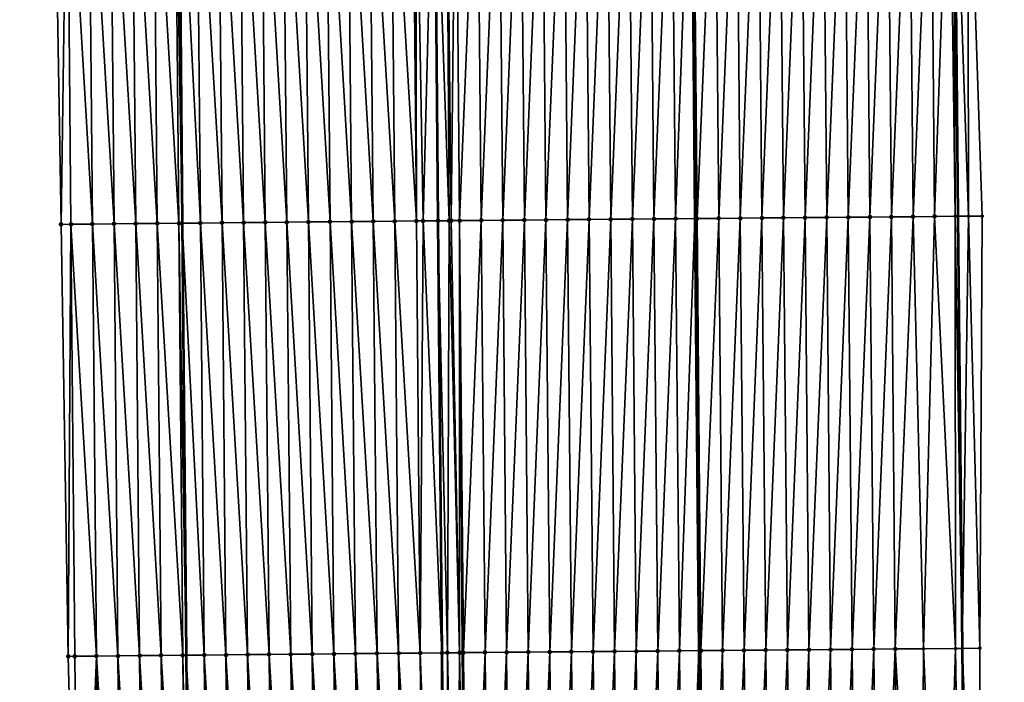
# Model space of a CAD drawing. Header units: feet. Extents: x 2010743 to 2022806, y 818705 to 837694.
# Tile 397 of 531: x 2011436 to 2011482, y 832352 to 832383. Entities that reach past the tile are written whole.
import ezdxf

# ---------------------------------------------------------------- set-up
doc = ezdxf.new("R2010")
doc.units = ezdxf.units.FT
doc.header["$MEASUREMENT"] = 0
for name, color, linetype, lineweight in [('EP_Travel Lane', 172, 'Continuous', 53), ('Road Shots', 141, 'Continuous', 100), ('STRIPING', 60, 'Continuous', 53)]:
    doc.layers.add(name, color=color, linetype=linetype, lineweight=lineweight)
doc.layers.add('I-77-MM17-21_NB-Surface-Border', color=7, linetype='Continuous')
doc.layers.add('I-77-MM17-21_NB-Surface-TIN', color=7, linetype='Continuous')

msp = doc.modelspace()

# ---------------------------------------------------------------- linework, layer by layer
at = {"layer": 'EP_Travel Lane'}
for points in [[(2011441.633, 832593.102, 306.405), (2011441.879, 832573.11, 306.894), (2011442.098, 832553.163, 307.397), (2011442.281, 832533.17, 307.881), (2011442.464, 832513.176, 308.348), (2011442.647, 832493.183, 308.815), (2011442.83, 832473.19, 309.324), (2011443.013, 832453.197, 309.825), (2011443.196, 832433.204, 310.299), (2011443.379, 832413.21, 310.776), (2011443.562, 832393.216, 311.244), (2011443.744, 832373.223, 311.733), (2011443.929, 832353.232, 312.237), (2011444.118, 832333.239, 312.7), (2011444.306, 832313.245, 313.17), (2011444.494, 832293.251, 313.631), (2011444.683, 832273.258, 314.1)], [(2011477.726, 832573.545, 306.622), (2011477.937, 832553.479, 307.106), (2011478.129, 832533.486, 307.615), (2011478.321, 832513.493, 308.119), (2011478.513, 832493.5, 308.595), (2011478.704, 832473.507, 309.093), (2011478.896, 832453.515, 309.616), (2011479.088, 832433.522, 310.11), (2011479.279, 832413.529, 310.597), (2011479.471, 832393.534, 311.048), (2011479.663, 832373.541, 311.537), (2011479.86, 832353.547, 312.068), (2011480.068, 832333.553, 312.499), (2011480.276, 832313.559, 312.944), (2011480.484, 832293.566, 313.456), (2011480.691, 832273.573, 313.939)]]:
    msp.add_polyline3d(points, dxfattribs=at)
at = {"layer": 'I-77-MM17-21_NB-Surface-Border', "color": 3, "linetype": 'Continuous', "lineweight": -3}
for points in [[(2011439.288, 832293.202, 313.486), (2011439.901, 832313.203, 313.053), (2011438.981, 832333.19, 312.561), (2011438.464, 832353.18, 312.078), (2011438.134, 832373.169, 311.58), (2011437.79, 832393.161, 311.089), (2011437.483, 832413.153, 310.61), (2011437.387, 832433.147, 310.14), (2011437.094, 832453.14, 309.656), (2011436.928, 832473.133, 309.159), (2011436.892, 832493.127, 308.664), (2011436.839, 832513.122, 308.191), (2011436.818, 832533.117, 307.729), (2011436.78, 832553.112, 307.25), (2011436.702, 832573.043, 306.774), (2011436.215, 832593.033, 306.291)], [(2011478.747, 832573.557, 306.586), (2011479.966, 832553.495, 307.027), (2011479.146, 832533.494, 307.577), (2011479.326, 832513.501, 308.084), (2011479.505, 832493.508, 308.561), (2011479.685, 832473.515, 309.061), (2011479.865, 832453.523, 309.583), (2011480.045, 832433.53, 310.079), (2011480.225, 832413.536, 310.568), (2011480.126, 832393.54, 311.025), (2011480.782, 832373.551, 311.516), (2011480.681, 832353.553, 312.023), (2011480.73, 832333.558, 312.487), (2011481.809, 832313.571, 312.895), (2011481.165, 832293.572, 313.433), (2011481.52, 832273.58, 313.913)]]:
    msp.add_polyline3d(points, dxfattribs=at)
at = {"layer": 'I-77-MM17-21_NB-Surface-TIN', "color": 128, "linetype": 'Continuous', "lineweight": -3}
for points in [[(2011445.586, 832373.241, 311.764), (2011445.406, 832393.234, 311.284), (2011444.406, 832393.224, 311.26)], [(2011446.585, 832373.25, 311.778), (2011446.406, 832393.243, 311.3), (2011445.406, 832393.234, 311.284)], [(2011445.586, 832373.241, 311.764), (2011446.585, 832373.25, 311.778), (2011445.406, 832393.234, 311.284)], [(2011447.585, 832373.259, 311.79), (2011447.406, 832393.253, 311.313), (2011446.406, 832393.243, 311.3)], [(2011446.585, 832373.25, 311.778), (2011447.585, 832373.259, 311.79), (2011446.406, 832393.243, 311.3)], [(2011448.585, 832373.268, 311.802), (2011448.406, 832393.262, 311.323), (2011447.406, 832393.253, 311.313)], [(2011447.585, 832373.259, 311.79), (2011448.585, 832373.268, 311.802), (2011447.406, 832393.253, 311.313)], [(2011449.585, 832373.278, 311.813), (2011449.406, 832393.271, 311.333), (2011448.406, 832393.262, 311.323)], [(2011448.585, 832373.268, 311.802), (2011449.585, 832373.278, 311.813), (2011448.406, 832393.262, 311.323)], [(2011450.585, 832373.287, 311.827), (2011450.405, 832393.28, 311.344), (2011449.406, 832393.271, 311.333)], [(2011449.585, 832373.278, 311.813), (2011450.585, 832373.287, 311.827), (2011449.406, 832393.271, 311.333)], [(2011451.585, 832373.296, 311.84), (2011451.405, 832393.29, 311.355), (2011450.405, 832393.28, 311.344)], [(2011450.585, 832373.287, 311.827), (2011451.585, 832373.296, 311.84), (2011450.405, 832393.28, 311.344)], [(2011452.585, 832373.306, 311.855), (2011452.405, 832393.299, 311.369), (2011451.405, 832393.29, 311.355)], [(2011451.585, 832373.296, 311.84), (2011452.585, 832373.306, 311.855), (2011451.405, 832393.29, 311.355)], [(2011453.585, 832373.315, 311.872), (2011453.405, 832393.308, 311.385), (2011452.405, 832393.299, 311.369)], [(2011452.585, 832373.306, 311.855), (2011453.585, 832373.315, 311.872), (2011452.405, 832393.299, 311.369)], [(2011454.585, 832373.325, 311.892), (2011454.405, 832393.318, 311.403), (2011453.405, 832393.308, 311.385)], [(2011453.585, 832373.315, 311.872), (2011454.585, 832373.325, 311.892), (2011453.405, 832393.308, 311.385)], [(2011454.585, 832373.325, 311.892), (2011454.542, 832393.319, 311.405), (2011454.405, 832393.318, 311.403)], [(2011454.894, 832373.328, 311.897), (2011455.405, 832393.327, 311.416), (2011454.542, 832393.319, 311.405)], [(2011454.585, 832373.325, 311.892), (2011454.894, 832373.328, 311.897), (2011454.542, 832393.319, 311.405)], [(2011454.894, 832373.328, 311.897), (2011455.585, 832373.334, 311.904), (2011455.405, 832393.327, 311.416)], [(2011456.097, 832373.339, 311.907), (2011455.974, 832393.332, 311.419), (2011455.405, 832393.327, 311.416)], [(2011456.097, 832373.339, 311.907), (2011455.405, 832393.327, 311.416), (2011455.585, 832373.334, 311.904)], [(2011456.2, 832373.34, 311.907), (2011456.405, 832393.336, 311.417), (2011455.974, 832393.332, 311.419)], [(2011456.097, 832373.339, 311.907), (2011456.2, 832373.34, 311.907), (2011455.974, 832393.332, 311.419)], [(2011456.2, 832373.34, 311.907), (2011456.585, 832373.343, 311.906), (2011456.405, 832393.336, 311.417)], [(2011456.585, 832373.343, 311.906), (2011457.405, 832393.345, 311.399), (2011456.405, 832393.336, 311.417)], [(2011456.585, 832373.343, 311.906), (2011457.585, 832373.352, 311.892), (2011457.405, 832393.345, 311.399)], [(2011457.585, 832373.352, 311.892), (2011458.405, 832393.353, 311.38), (2011457.405, 832393.345, 311.399)], [(2011457.585, 832373.352, 311.892), (2011458.585, 832373.36, 311.872), (2011458.405, 832393.353, 311.38)], [(2011458.585, 832373.36, 311.872), (2011459.405, 832393.362, 311.364), (2011458.405, 832393.353, 311.38)], [(2011458.585, 832373.36, 311.872), (2011459.585, 832373.369, 311.854), (2011459.405, 832393.362, 311.364)], [(2011459.585, 832373.369, 311.854), (2011460.405, 832393.37, 311.346), (2011459.405, 832393.362, 311.364)], [(2011459.585, 832373.369, 311.854), (2011460.585, 832373.377, 311.835), (2011460.405, 832393.37, 311.346)], [(2011460.585, 832373.377, 311.835), (2011461.405, 832393.379, 311.329), (2011460.405, 832393.37, 311.346)], [(2011460.585, 832373.377, 311.835), (2011461.585, 832373.386, 311.817), (2011461.405, 832393.379, 311.329)], [(2011461.585, 832373.386, 311.817), (2011462.405, 832393.387, 311.31), (2011461.405, 832393.379, 311.329)], [(2011462.585, 832373.394, 311.799), (2011462.405, 832393.387, 311.31), (2011461.585, 832373.386, 311.817)], [(2011462.585, 832373.394, 311.799), (2011463.405, 832393.396, 311.291), (2011462.405, 832393.387, 311.31)], [(2011462.585, 832373.394, 311.799), (2011463.585, 832373.403, 311.781), (2011463.405, 832393.396, 311.291)], [(2011463.585, 832373.403, 311.781), (2011464.405, 832393.405, 311.277), (2011463.405, 832393.396, 311.291)], [(2011463.585, 832373.403, 311.781), (2011464.585, 832373.411, 311.766), (2011464.405, 832393.405, 311.277)], [(2011464.585, 832373.411, 311.766), (2011465.405, 832393.413, 311.265), (2011464.405, 832393.405, 311.277)], [(2011464.585, 832373.411, 311.766), (2011465.585, 832373.42, 311.754), (2011465.405, 832393.413, 311.265)], [(2011465.585, 832373.42, 311.754), (2011466.405, 832393.422, 311.253), (2011465.405, 832393.413, 311.265)], [(2011465.585, 832373.42, 311.754), (2011466.585, 832373.429, 311.742), (2011466.405, 832393.422, 311.253)], [(2011466.585, 832373.429, 311.742), (2011467.307, 832393.43, 311.242), (2011466.405, 832393.422, 311.253)], [(2011466.585, 832373.429, 311.742), (2011467.482, 832373.437, 311.73), (2011467.307, 832393.43, 311.242)], [(2011467.405, 832393.431, 311.24), (2011467.307, 832393.43, 311.242), (2011467.482, 832373.437, 311.73)], [(2011467.585, 832373.438, 311.729), (2011468.405, 832393.439, 311.225), (2011467.405, 832393.431, 311.24)], [(2011467.585, 832373.438, 311.729), (2011467.405, 832393.431, 311.24), (2011467.482, 832373.437, 311.73)], [(2011467.585, 832373.438, 311.729), (2011468.585, 832373.446, 311.718), (2011468.405, 832393.439, 311.225)], [(2011468.585, 832373.446, 311.718), (2011469.405, 832393.448, 311.206), (2011468.405, 832393.439, 311.225)], [(2011468.585, 832373.446, 311.718), (2011469.585, 832373.455, 311.704), (2011469.405, 832393.448, 311.206)], [(2011469.585, 832373.455, 311.704), (2011470.405, 832393.456, 311.188), (2011469.405, 832393.448, 311.206)], [(2011469.585, 832373.455, 311.704), (2011470.585, 832373.463, 311.688), (2011470.405, 832393.456, 311.188)], [(2011470.585, 832373.463, 311.688), (2011471.405, 832393.465, 311.174), (2011470.405, 832393.456, 311.188)], [(2011470.585, 832373.463, 311.688), (2011471.584, 832373.472, 311.674), (2011471.405, 832393.465, 311.174)], [(2011471.584, 832373.472, 311.674), (2011472.405, 832393.474, 311.163), (2011471.405, 832393.465, 311.174)], [(2011471.584, 832373.472, 311.674), (2011472.584, 832373.481, 311.661), (2011472.405, 832393.474, 311.163)], [(2011472.584, 832373.481, 311.661), (2011473.405, 832393.483, 311.153), (2011472.405, 832393.474, 311.163)], [(2011472.584, 832373.481, 311.661), (2011473.584, 832373.49, 311.65), (2011473.405, 832393.483, 311.153)], [(2011473.584, 832373.49, 311.65), (2011474.405, 832393.491, 311.142), (2011473.405, 832393.483, 311.153)], [(2011473.584, 832373.49, 311.65), (2011474.584, 832373.498, 311.64), (2011474.405, 832393.491, 311.142)], [(2011474.584, 832373.498, 311.64), (2011475.405, 832393.5, 311.128), (2011474.405, 832393.491, 311.142)], [(2011474.584, 832373.498, 311.64), (2011475.584, 832373.507, 311.629), (2011475.405, 832393.5, 311.128)], [(2011475.584, 832373.507, 311.629), (2011476.404, 832393.509, 311.113), (2011475.405, 832393.5, 311.128)], [(2011475.584, 832373.507, 311.629), (2011476.584, 832373.516, 311.617), (2011476.404, 832393.509, 311.113)], [(2011476.584, 832373.516, 311.617), (2011477.404, 832393.517, 311.097), (2011476.404, 832393.509, 311.113)], [(2011476.584, 832373.516, 311.617), (2011477.584, 832373.524, 311.6), (2011477.404, 832393.517, 311.097)], [(2011477.584, 832373.524, 311.6), (2011478.404, 832393.526, 311.076), (2011477.404, 832393.517, 311.097)], [(2011477.584, 832373.524, 311.6), (2011478.584, 832373.533, 311.577), (2011478.404, 832393.526, 311.076)], [(2011478.584, 832373.533, 311.577), (2011479.271, 832393.533, 311.055), (2011478.404, 832393.526, 311.076)], [(2011479.533, 832373.54, 311.542), (2011479.271, 832393.533, 311.055), (2011478.584, 832373.533, 311.577)], [(2011479.533, 832373.54, 311.542), (2011479.471, 832393.534, 311.048), (2011479.271, 832393.533, 311.055)], [(2011480.144, 832373.545, 311.519), (2011480.126, 832393.54, 311.025), (2011479.471, 832393.534, 311.048)], [(2011480.144, 832373.545, 311.519), (2011479.471, 832393.534, 311.048), (2011479.663, 832373.541, 311.537)], [(2011479.533, 832373.54, 311.542), (2011479.663, 832373.541, 311.537), (2011479.471, 832393.534, 311.048)], [(2011480.144, 832373.545, 311.519), (2011480.782, 832373.551, 311.516), (2011480.126, 832393.54, 311.025)], [(2011438.134, 832373.169, 311.58), (2011438.406, 832393.167, 311.108), (2011437.79, 832393.161, 311.089)], [(2011438.134, 832373.169, 311.58), (2011438.586, 832373.173, 311.595), (2011438.406, 832393.167, 311.108)], [(2011439.586, 832373.183, 311.625), (2011439.406, 832393.176, 311.138), (2011438.406, 832393.167, 311.108)], [(2011438.586, 832373.173, 311.595), (2011439.586, 832373.183, 311.625), (2011438.406, 832393.167, 311.108)], [(2011440.586, 832373.193, 311.659), (2011440.406, 832393.186, 311.17), (2011439.406, 832393.176, 311.138)], [(2011439.586, 832373.183, 311.625), (2011440.586, 832373.193, 311.659), (2011439.406, 832393.176, 311.138)], [(2011441.586, 832373.203, 311.691), (2011441.406, 832393.196, 311.201), (2011440.406, 832393.186, 311.17)], [(2011440.586, 832373.193, 311.659), (2011441.586, 832373.203, 311.691), (2011440.406, 832393.186, 311.17)], [(2011442.586, 832373.212, 311.716), (2011442.406, 832393.206, 311.226), (2011441.406, 832393.196, 311.201)], [(2011441.586, 832373.203, 311.691), (2011442.586, 832373.212, 311.716), (2011441.406, 832393.196, 311.201)], [(2011443.586, 832373.222, 311.731), (2011443.406, 832393.215, 311.241), (2011442.406, 832393.206, 311.226)], [(2011442.586, 832373.212, 311.716), (2011443.586, 832373.222, 311.731), (2011442.406, 832393.206, 311.226)], [(2011443.406, 832393.215, 311.241), (2011443.744, 832373.223, 311.733), (2011443.562, 832393.216, 311.244)], [(2011443.586, 832373.222, 311.731), (2011443.744, 832373.223, 311.733), (2011443.406, 832393.215, 311.241)], [(2011444.586, 832373.231, 311.745), (2011444.406, 832393.224, 311.26), (2011443.562, 832393.216, 311.244)], [(2011444.586, 832373.231, 311.745), (2011443.562, 832393.216, 311.244), (2011443.744, 832373.223, 311.733)], [(2011444.586, 832373.231, 311.745), (2011445.586, 832373.241, 311.764), (2011444.406, 832393.224, 311.26)], [(2011438.464, 832353.18, 312.078), (2011438.586, 832373.173, 311.595), (2011438.134, 832373.169, 311.58)], [(2011438.464, 832353.18, 312.078), (2011438.765, 832353.183, 312.088), (2011438.586, 832373.173, 311.595)], [(2011439.765, 832353.193, 312.12), (2011439.586, 832373.183, 311.625), (2011438.586, 832373.173, 311.595)], [(2011438.765, 832353.183, 312.088), (2011439.765, 832353.193, 312.12), (2011438.586, 832373.173, 311.595)], [(2011440.765, 832353.202, 312.154), (2011440.586, 832373.193, 311.659), (2011439.586, 832373.183, 311.625)], [(2011439.765, 832353.193, 312.12), (2011440.765, 832353.202, 312.154), (2011439.586, 832373.183, 311.625)], [(2011441.765, 832353.212, 312.184), (2011441.586, 832373.203, 311.691), (2011440.586, 832373.193, 311.659)], [(2011440.765, 832353.202, 312.154), (2011441.765, 832353.212, 312.184), (2011440.586, 832373.193, 311.659)], [(2011442.765, 832353.221, 312.214), (2011442.586, 832373.212, 311.716), (2011441.586, 832373.203, 311.691)], [(2011441.765, 832353.212, 312.184), (2011442.765, 832353.221, 312.214), (2011441.586, 832373.203, 311.691)], [(2011443.764, 832353.231, 312.234), (2011443.586, 832373.222, 311.731), (2011442.586, 832373.212, 311.716)], [(2011442.765, 832353.221, 312.214), (2011443.764, 832353.231, 312.234), (2011442.586, 832373.212, 311.716)], [(2011443.586, 832373.222, 311.731), (2011443.929, 832353.232, 312.237), (2011443.744, 832373.223, 311.733)], [(2011443.764, 832353.231, 312.234), (2011443.929, 832353.232, 312.237), (2011443.586, 832373.222, 311.731)], [(2011444.764, 832353.24, 312.249), (2011444.586, 832373.231, 311.745), (2011443.744, 832373.223, 311.733)], [(2011444.764, 832353.24, 312.249), (2011443.744, 832373.223, 311.733), (2011443.929, 832353.232, 312.237)], [(2011445.764, 832353.249, 312.267), (2011445.586, 832373.241, 311.764), (2011444.586, 832373.231, 311.745)], [(2011444.764, 832353.24, 312.249), (2011445.764, 832353.249, 312.267), (2011444.586, 832373.231, 311.745)], [(2011446.764, 832353.259, 312.282), (2011446.585, 832373.25, 311.778), (2011445.586, 832373.241, 311.764)], [(2011445.764, 832353.249, 312.267), (2011446.764, 832353.259, 312.282), (2011445.586, 832373.241, 311.764)], [(2011447.764, 832353.268, 312.293), (2011447.585, 832373.259, 311.79), (2011446.585, 832373.25, 311.778)], [(2011446.764, 832353.259, 312.282), (2011447.764, 832353.268, 312.293), (2011446.585, 832373.25, 311.778)], [(2011448.764, 832353.277, 312.306), (2011448.585, 832373.268, 311.802), (2011447.585, 832373.259, 311.79)], [(2011447.764, 832353.268, 312.293), (2011448.764, 832353.277, 312.306), (2011447.585, 832373.259, 311.79)], [(2011449.764, 832353.286, 312.316), (2011449.585, 832373.278, 311.813), (2011448.585, 832373.268, 311.802)], [(2011448.764, 832353.277, 312.306), (2011449.764, 832353.286, 312.316), (2011448.585, 832373.268, 311.802)], [(2011450.764, 832353.295, 312.327), (2011450.585, 832373.287, 311.827), (2011449.585, 832373.278, 311.813)], [(2011449.764, 832353.286, 312.316), (2011450.764, 832353.295, 312.327), (2011449.585, 832373.278, 311.813)], [(2011451.764, 832353.304, 312.337), (2011451.585, 832373.296, 311.84), (2011450.585, 832373.287, 311.827)], [(2011450.764, 832353.295, 312.327), (2011451.764, 832353.304, 312.337), (2011450.585, 832373.287, 311.827)], [(2011452.764, 832353.313, 312.35), (2011452.585, 832373.306, 311.855), (2011451.585, 832373.296, 311.84)], [(2011451.764, 832353.304, 312.337), (2011452.764, 832353.313, 312.35), (2011451.585, 832373.296, 311.84)], [(2011453.764, 832353.323, 312.363), (2011453.585, 832373.315, 311.872), (2011452.585, 832373.306, 311.855)], [(2011452.764, 832353.313, 312.35), (2011453.764, 832353.323, 312.363), (2011452.585, 832373.306, 311.855)], [(2011454.764, 832353.332, 312.377), (2011454.585, 832373.325, 311.892), (2011453.585, 832373.315, 311.872)], [(2011453.764, 832353.323, 312.363), (2011454.764, 832353.332, 312.377), (2011453.585, 832373.315, 311.872)], [(2011454.764, 832353.332, 312.377), (2011454.894, 832373.328, 311.897), (2011454.585, 832373.325, 311.892)], [(2011454.764, 832353.332, 312.377), (2011455.764, 832353.341, 312.393), (2011454.894, 832373.328, 311.897)], [(2011454.894, 832373.328, 311.897), (2011455.764, 832353.341, 312.393), (2011455.585, 832373.334, 311.904)], [(2011456.02, 832353.343, 312.396), (2011456.097, 832373.339, 311.907), (2011455.585, 832373.334, 311.904)], [(2011456.02, 832353.343, 312.396), (2011455.585, 832373.334, 311.904), (2011455.764, 832353.341, 312.393)], [(2011456.02, 832353.343, 312.396), (2011456.583, 832353.348, 312.4), (2011456.097, 832373.339, 311.907)], [(2011456.583, 832353.348, 312.4), (2011456.2, 832373.34, 311.907), (2011456.097, 832373.339, 311.907)], [(2011456.583, 832353.348, 312.4), (2011456.585, 832373.343, 311.906), (2011456.2, 832373.34, 311.907)], [(2011456.583, 832353.348, 312.4), (2011456.7, 832353.349, 312.401), (2011456.585, 832373.343, 311.906)], [(2011456.764, 832353.35, 312.4), (2011457.585, 832373.352, 311.892), (2011456.585, 832373.343, 311.906)], [(2011456.7, 832353.349, 312.401), (2011456.764, 832353.35, 312.4), (2011456.585, 832373.343, 311.906)], [(2011456.764, 832353.35, 312.4), (2011457.764, 832353.359, 312.389), (2011457.585, 832373.352, 311.892)], [(2011457.764, 832353.359, 312.389), (2011458.585, 832373.36, 311.872), (2011457.585, 832373.352, 311.892)], [(2011457.764, 832353.359, 312.389), (2011458.764, 832353.367, 312.37), (2011458.585, 832373.36, 311.872)], [(2011458.764, 832353.367, 312.37), (2011459.585, 832373.369, 311.854), (2011458.585, 832373.36, 311.872)], [(2011458.764, 832353.367, 312.37), (2011459.764, 832353.375, 312.35), (2011459.585, 832373.369, 311.854)], [(2011459.764, 832353.375, 312.35), (2011460.585, 832373.377, 311.835), (2011459.585, 832373.369, 311.854)], [(2011459.764, 832353.375, 312.35), (2011460.764, 832353.384, 312.332), (2011460.585, 832373.377, 311.835)], [(2011460.764, 832353.384, 312.332), (2011461.585, 832373.386, 311.817), (2011460.585, 832373.377, 311.835)], [(2011460.764, 832353.384, 312.332), (2011461.764, 832353.392, 312.314), (2011461.585, 832373.386, 311.817)], [(2011462.585, 832373.394, 311.799), (2011461.585, 832373.386, 311.817), (2011461.764, 832353.392, 312.314)], [(2011462.764, 832353.401, 312.296), (2011462.585, 832373.394, 311.799), (2011461.764, 832353.392, 312.314)], [(2011462.764, 832353.401, 312.296), (2011463.585, 832373.403, 311.781), (2011462.585, 832373.394, 311.799)], [(2011462.764, 832353.401, 312.296), (2011463.764, 832353.409, 312.278), (2011463.585, 832373.403, 311.781)], [(2011463.764, 832353.409, 312.278), (2011464.585, 832373.411, 311.766), (2011463.585, 832373.403, 311.781)], [(2011463.764, 832353.409, 312.278), (2011464.764, 832353.418, 312.262), (2011464.585, 832373.411, 311.766)], [(2011464.764, 832353.418, 312.262), (2011465.585, 832373.42, 311.754), (2011464.585, 832373.411, 311.766)], [(2011464.764, 832353.418, 312.262), (2011465.764, 832353.426, 312.25), (2011465.585, 832373.42, 311.754)], [(2011465.764, 832353.426, 312.25), (2011466.585, 832373.429, 311.742), (2011465.585, 832373.42, 311.754)], [(2011465.764, 832353.426, 312.25), (2011466.764, 832353.435, 312.239), (2011466.585, 832373.429, 311.742)], [(2011466.764, 832353.435, 312.239), (2011467.482, 832373.437, 311.73), (2011466.585, 832373.429, 311.742)], [(2011466.764, 832353.435, 312.239), (2011467.663, 832353.443, 312.23), (2011467.482, 832373.437, 311.73)], [(2011467.585, 832373.438, 311.729), (2011467.482, 832373.437, 311.73), (2011467.663, 832353.443, 312.23)], [(2011467.764, 832353.444, 312.229), (2011468.585, 832373.446, 311.718), (2011467.585, 832373.438, 311.729)], [(2011467.764, 832353.444, 312.229), (2011467.585, 832373.438, 311.729), (2011467.663, 832353.443, 312.23)], [(2011467.764, 832353.444, 312.229), (2011468.763, 832353.452, 312.218), (2011468.585, 832373.446, 311.718)], [(2011468.763, 832353.452, 312.218), (2011469.585, 832373.455, 311.704), (2011468.585, 832373.446, 311.718)], [(2011468.763, 832353.452, 312.218), (2011469.763, 832353.461, 312.202), (2011469.585, 832373.455, 311.704)], [(2011469.763, 832353.461, 312.202), (2011470.585, 832373.463, 311.688), (2011469.585, 832373.455, 311.704)], [(2011469.763, 832353.461, 312.202), (2011470.763, 832353.469, 312.184), (2011470.585, 832373.463, 311.688)], [(2011470.763, 832353.469, 312.184), (2011471.584, 832373.472, 311.674), (2011470.585, 832373.463, 311.688)], [(2011470.763, 832353.469, 312.184), (2011471.763, 832353.478, 312.17), (2011471.584, 832373.472, 311.674)], [(2011471.763, 832353.478, 312.17), (2011472.584, 832373.481, 311.661), (2011471.584, 832373.472, 311.674)], [(2011471.763, 832353.478, 312.17), (2011472.763, 832353.486, 312.161), (2011472.584, 832373.481, 311.661)], [(2011472.763, 832353.486, 312.161), (2011473.584, 832373.49, 311.65), (2011472.584, 832373.481, 311.661)], [(2011472.763, 832353.486, 312.161), (2011473.763, 832353.495, 312.152), (2011473.584, 832373.49, 311.65)], [(2011473.763, 832353.495, 312.152), (2011474.584, 832373.498, 311.64), (2011473.584, 832373.49, 311.65)], [(2011473.763, 832353.495, 312.152), (2011474.763, 832353.504, 312.142), (2011474.584, 832373.498, 311.64)], [(2011474.763, 832353.504, 312.142), (2011475.584, 832373.507, 311.629), (2011474.584, 832373.498, 311.64)], [(2011474.763, 832353.504, 312.142), (2011475.763, 832353.512, 312.132), (2011475.584, 832373.507, 311.629)], [(2011475.763, 832353.512, 312.132), (2011476.584, 832373.516, 311.617), (2011475.584, 832373.507, 311.629)], [(2011475.763, 832353.512, 312.132), (2011476.763, 832353.521, 312.121), (2011476.584, 832373.516, 311.617)], [(2011476.763, 832353.521, 312.121), (2011477.584, 832373.524, 311.6), (2011476.584, 832373.516, 311.617)], [(2011478.072, 832353.532, 312.101), (2011477.584, 832373.524, 311.6), (2011476.763, 832353.521, 312.121)], [(2011478.072, 832353.532, 312.101), (2011478.584, 832373.533, 311.577), (2011477.584, 832373.524, 311.6)], [(2011479.546, 832353.545, 312.085), (2011478.584, 832373.533, 311.577), (2011478.072, 832353.532, 312.101)], [(2011479.546, 832353.545, 312.085), (2011479.533, 832373.54, 311.542), (2011478.584, 832373.533, 311.577)], [(2011479.533, 832373.54, 311.542), (2011479.86, 832353.547, 312.068), (2011479.663, 832373.541, 311.537)], [(2011479.546, 832353.545, 312.085), (2011479.86, 832353.547, 312.068), (2011479.533, 832373.54, 311.542)], [(2011480.144, 832373.545, 311.519), (2011479.663, 832373.541, 311.537), (2011479.86, 832353.547, 312.068)], [(2011480.681, 832353.553, 312.023), (2011480.144, 832373.545, 311.519), (2011479.86, 832353.547, 312.068)], [(2011480.681, 832353.553, 312.023), (2011480.782, 832373.551, 311.516), (2011480.144, 832373.545, 311.519)], [(2011438.981, 832333.19, 312.561), (2011438.765, 832353.183, 312.088), (2011438.464, 832353.18, 312.078)], [(2011438.981, 832333.19, 312.561), (2011439.765, 832353.193, 312.12), (2011438.765, 832353.183, 312.088)], [(2011438.981, 832333.19, 312.561), (2011439.942, 832333.199, 312.594), (2011439.765, 832353.193, 312.12)], [(2011440.942, 832333.209, 312.628), (2011440.765, 832353.202, 312.154), (2011439.765, 832353.193, 312.12)], [(2011439.942, 832333.199, 312.594), (2011440.942, 832333.209, 312.628), (2011439.765, 832353.193, 312.12)], [(2011441.942, 832333.218, 312.656), (2011441.765, 832353.212, 312.184), (2011440.765, 832353.202, 312.154)], [(2011440.942, 832333.209, 312.628), (2011441.942, 832333.218, 312.656), (2011440.765, 832353.202, 312.154)], [(2011442.942, 832333.228, 312.683), (2011442.765, 832353.221, 312.214), (2011441.765, 832353.212, 312.184)], [(2011441.942, 832333.218, 312.656), (2011442.942, 832333.228, 312.683), (2011441.765, 832353.212, 312.184)], [(2011443.942, 832333.237, 312.698), (2011443.764, 832353.231, 312.234), (2011442.765, 832353.221, 312.214)], [(2011442.942, 832333.228, 312.683), (2011443.942, 832333.237, 312.698), (2011442.765, 832353.221, 312.214)], [(2011443.764, 832353.231, 312.234), (2011444.118, 832333.239, 312.7), (2011443.929, 832353.232, 312.237)], [(2011443.942, 832333.237, 312.698), (2011444.118, 832333.239, 312.7), (2011443.764, 832353.231, 312.234)], [(2011444.942, 832333.246, 312.71), (2011444.764, 832353.24, 312.249), (2011443.929, 832353.232, 312.237)], [(2011444.942, 832333.246, 312.71), (2011443.929, 832353.232, 312.237), (2011444.118, 832333.239, 312.7)], [(2011445.942, 832333.255, 312.732), (2011445.764, 832353.249, 312.267), (2011444.764, 832353.24, 312.249)], [(2011444.942, 832333.246, 312.71), (2011445.942, 832333.255, 312.732), (2011444.764, 832353.24, 312.249)], [(2011446.942, 832333.265, 312.749), (2011446.764, 832353.259, 312.282), (2011445.764, 832353.249, 312.267)], [(2011445.942, 832333.255, 312.732), (2011446.942, 832333.265, 312.749), (2011445.764, 832353.249, 312.267)], [(2011447.942, 832333.274, 312.762), (2011447.764, 832353.268, 312.293), (2011446.764, 832353.259, 312.282)], [(2011446.942, 832333.265, 312.749), (2011447.942, 832333.274, 312.762), (2011446.764, 832353.259, 312.282)], [(2011448.942, 832333.283, 312.772), (2011448.764, 832353.277, 312.306), (2011447.764, 832353.268, 312.293)], [(2011447.942, 832333.274, 312.762), (2011448.942, 832333.283, 312.772), (2011447.764, 832353.268, 312.293)], [(2011449.942, 832333.292, 312.783), (2011449.764, 832353.286, 312.316), (2011448.764, 832353.277, 312.306)], [(2011448.942, 832333.283, 312.772), (2011449.942, 832333.292, 312.783), (2011448.764, 832353.277, 312.306)], [(2011450.942, 832333.301, 312.793), (2011450.764, 832353.295, 312.327), (2011449.764, 832353.286, 312.316)], [(2011449.942, 832333.292, 312.783), (2011450.942, 832333.301, 312.793), (2011449.764, 832353.286, 312.316)], [(2011451.941, 832333.31, 312.804), (2011451.764, 832353.304, 312.337), (2011450.764, 832353.295, 312.327)], [(2011450.942, 832333.301, 312.793), (2011451.941, 832333.31, 312.804), (2011450.764, 832353.295, 312.327)], [(2011452.941, 832333.32, 312.817), (2011452.764, 832353.313, 312.35), (2011451.764, 832353.304, 312.337)], [(2011451.941, 832333.31, 312.804), (2011452.941, 832333.32, 312.817), (2011451.764, 832353.304, 312.337)], [(2011453.941, 832333.329, 312.834), (2011453.764, 832353.323, 312.363), (2011452.764, 832353.313, 312.35)], [(2011452.941, 832333.32, 312.817), (2011453.941, 832333.329, 312.834), (2011452.764, 832353.313, 312.35)], [(2011454.941, 832333.338, 312.852), (2011454.764, 832353.332, 312.377), (2011453.764, 832353.323, 312.363)], [(2011453.941, 832333.329, 312.834), (2011454.941, 832333.338, 312.852), (2011453.764, 832353.323, 312.363)], [(2011455.532, 832333.344, 312.859), (2011455.764, 832353.341, 312.393), (2011454.764, 832353.332, 312.377)], [(2011454.941, 832333.338, 312.852), (2011455.532, 832333.344, 312.859), (2011454.764, 832353.332, 312.377)], [(2011455.532, 832333.344, 312.859), (2011455.941, 832333.347, 312.862), (2011455.764, 832353.341, 312.393)], [(2011456.02, 832353.343, 312.396), (2011455.764, 832353.341, 312.393), (2011455.941, 832333.347, 312.862)], [(2011456.288, 832333.35, 312.862), (2011456.02, 832353.343, 312.396), (2011455.941, 832333.347, 312.862)], [(2011456.451, 832333.352, 312.862), (2011456.583, 832353.348, 312.4), (2011456.02, 832353.343, 312.396)], [(2011456.288, 832333.35, 312.862), (2011456.451, 832333.352, 312.862), (2011456.02, 832353.343, 312.396)], [(2011456.451, 832333.352, 312.862), (2011456.941, 832333.356, 312.86), (2011456.583, 832353.348, 312.4)], [(2011456.941, 832333.356, 312.86), (2011456.7, 832353.349, 312.401), (2011456.583, 832353.348, 312.4)], [(2011456.941, 832333.356, 312.86), (2011456.764, 832353.35, 312.4), (2011456.7, 832353.349, 312.401)], [(2011456.941, 832333.356, 312.86), (2011457.764, 832353.359, 312.389), (2011456.764, 832353.35, 312.4)], [(2011456.941, 832333.356, 312.86), (2011457.941, 832333.365, 312.851), (2011457.764, 832353.359, 312.389)], [(2011457.941, 832333.365, 312.851), (2011458.764, 832353.367, 312.37), (2011457.764, 832353.359, 312.389)], [(2011457.941, 832333.365, 312.851), (2011458.941, 832333.373, 312.835), (2011458.764, 832353.367, 312.37)], [(2011458.941, 832333.373, 312.835), (2011459.764, 832353.375, 312.35), (2011458.764, 832353.367, 312.37)], [(2011458.941, 832333.373, 312.835), (2011459.941, 832333.382, 312.816), (2011459.764, 832353.375, 312.35)], [(2011459.941, 832333.382, 312.816), (2011460.764, 832353.384, 312.332), (2011459.764, 832353.375, 312.35)], [(2011459.941, 832333.382, 312.816), (2011460.941, 832333.39, 312.798), (2011460.764, 832353.384, 312.332)], [(2011460.941, 832333.39, 312.798), (2011461.764, 832353.392, 312.314), (2011460.764, 832353.384, 312.332)], [(2011460.941, 832333.39, 312.798), (2011461.941, 832333.399, 312.781), (2011461.764, 832353.392, 312.314)], [(2011462.764, 832353.401, 312.296), (2011461.764, 832353.392, 312.314), (2011461.941, 832333.399, 312.781)], [(2011462.941, 832333.407, 312.764), (2011462.764, 832353.401, 312.296), (2011461.941, 832333.399, 312.781)], [(2011462.941, 832333.407, 312.764), (2011463.764, 832353.409, 312.278), (2011462.764, 832353.401, 312.296)], [(2011462.941, 832333.407, 312.764), (2011463.941, 832333.416, 312.748), (2011463.764, 832353.409, 312.278)], [(2011463.941, 832333.416, 312.748), (2011464.764, 832353.418, 312.262), (2011463.764, 832353.409, 312.278)], [(2011463.941, 832333.416, 312.748), (2011464.941, 832333.424, 312.733), (2011464.764, 832353.418, 312.262)], [(2011464.941, 832333.424, 312.733), (2011465.764, 832353.426, 312.25), (2011464.764, 832353.418, 312.262)], [(2011464.941, 832333.424, 312.733), (2011465.941, 832333.433, 312.721), (2011465.764, 832353.426, 312.25)], [(2011465.941, 832333.433, 312.721), (2011466.764, 832353.435, 312.239), (2011465.764, 832353.426, 312.25)], [(2011465.941, 832333.433, 312.721), (2011466.941, 832333.441, 312.71), (2011466.764, 832353.435, 312.239)], [(2011466.941, 832333.441, 312.71), (2011467.663, 832353.443, 312.23), (2011466.764, 832353.435, 312.239)], [(2011466.941, 832333.441, 312.71), (2011467.854, 832333.449, 312.697), (2011467.663, 832353.443, 312.23)], [(2011467.764, 832353.444, 312.229), (2011467.663, 832353.443, 312.23), (2011467.854, 832333.449, 312.697)], [(2011467.941, 832333.45, 312.696), (2011468.763, 832353.452, 312.218), (2011467.764, 832353.444, 312.229)], [(2011467.941, 832333.45, 312.696), (2011467.764, 832353.444, 312.229), (2011467.854, 832333.449, 312.697)], [(2011467.941, 832333.45, 312.696), (2011468.941, 832333.458, 312.68), (2011468.763, 832353.452, 312.218)], [(2011468.941, 832333.458, 312.68), (2011469.763, 832353.461, 312.202), (2011468.763, 832353.452, 312.218)], [(2011468.941, 832333.458, 312.68), (2011469.941, 832333.467, 312.664), (2011469.763, 832353.461, 312.202)], [(2011469.941, 832333.467, 312.664), (2011470.763, 832353.469, 312.184), (2011469.763, 832353.461, 312.202)], [(2011469.941, 832333.467, 312.664), (2011470.941, 832333.475, 312.648), (2011470.763, 832353.469, 312.184)], [(2011470.941, 832333.475, 312.648), (2011471.763, 832353.478, 312.17), (2011470.763, 832353.469, 312.184)], [(2011470.941, 832333.475, 312.648), (2011471.941, 832333.484, 312.631), (2011471.763, 832353.478, 312.17)], [(2011471.941, 832333.484, 312.631), (2011472.763, 832353.486, 312.161), (2011471.763, 832353.478, 312.17)], [(2011471.941, 832333.484, 312.631), (2011472.941, 832333.492, 312.614), (2011472.763, 832353.486, 312.161)], [(2011472.941, 832333.492, 312.614), (2011473.763, 832353.495, 312.152), (2011472.763, 832353.486, 312.161)], [(2011472.941, 832333.492, 312.614), (2011473.941, 832333.501, 312.597), (2011473.763, 832353.495, 312.152)], [(2011473.941, 832333.501, 312.597), (2011474.763, 832353.504, 312.142), (2011473.763, 832353.495, 312.152)], [(2011473.941, 832333.501, 312.597), (2011474.941, 832333.509, 312.583), (2011474.763, 832353.504, 312.142)], [(2011474.941, 832333.509, 312.583), (2011475.763, 832353.512, 312.132), (2011474.763, 832353.504, 312.142)], [(2011474.941, 832333.509, 312.583), (2011475.941, 832333.518, 312.57), (2011475.763, 832353.512, 312.132)], [(2011475.941, 832333.518, 312.57), (2011476.763, 832353.521, 312.121), (2011475.763, 832353.512, 312.132)], [(2011475.941, 832333.518, 312.57), (2011476.941, 832333.526, 312.556), (2011476.763, 832353.521, 312.121)], [(2011477.941, 832333.535, 312.537), (2011478.072, 832353.532, 312.101), (2011476.763, 832353.521, 312.121)], [(2011476.941, 832333.526, 312.556), (2011477.941, 832333.535, 312.537), (2011476.763, 832353.521, 312.121)], [(2011477.941, 832333.535, 312.537), (2011478.94, 832333.543, 312.513), (2011478.072, 832353.532, 312.101)], [(2011478.94, 832333.543, 312.513), (2011479.546, 832353.545, 312.085), (2011478.072, 832353.532, 312.101)], [(2011479.865, 832333.551, 312.503), (2011479.546, 832353.545, 312.085), (2011478.94, 832333.543, 312.513)], [(2011479.865, 832333.551, 312.503), (2011479.86, 832353.547, 312.068), (2011479.546, 832353.545, 312.085)], [(2011480.73, 832333.558, 312.487), (2011480.681, 832353.553, 312.023), (2011479.86, 832353.547, 312.068)], [(2011480.73, 832333.558, 312.487), (2011479.86, 832353.547, 312.068), (2011480.068, 832333.553, 312.499)], [(2011479.865, 832333.551, 312.503), (2011480.068, 832333.553, 312.499), (2011479.86, 832353.547, 312.068)]]:
    msp.add_3dface(points, dxfattribs=at)
at = {"layer": 'Road Shots', "lineweight": 100}
for p in [(2011438.586, 832373.173, 311.595), (2011439.586, 832373.183, 311.625), (2011440.586, 832373.193, 311.659), (2011441.586, 832373.203, 311.691), (2011442.586, 832373.212, 311.716), (2011443.586, 832373.222, 311.731), (2011444.586, 832373.231, 311.745), (2011445.586, 832373.241, 311.764), (2011446.585, 832373.25, 311.778), (2011447.585, 832373.259, 311.79), (2011448.585, 832373.268, 311.802), (2011449.585, 832373.278, 311.813), (2011450.585, 832373.287, 311.827), (2011451.585, 832373.296, 311.84), (2011452.585, 832373.306, 311.855), (2011453.585, 832373.315, 311.872), (2011454.585, 832373.325, 311.892), (2011454.894, 832373.328, 311.897), (2011455.585, 832373.334, 311.904), (2011456.097, 832373.339, 311.907), (2011456.2, 832373.34, 311.907), (2011456.585, 832373.343, 311.906), (2011457.585, 832373.352, 311.892), (2011458.585, 832373.36, 311.872), (2011459.585, 832373.369, 311.854), (2011460.585, 832373.377, 311.835), (2011461.585, 832373.386, 311.817), (2011462.585, 832373.394, 311.799), (2011463.585, 832373.403, 311.781), (2011464.585, 832373.411, 311.766), (2011465.585, 832373.42, 311.754), (2011466.585, 832373.429, 311.742), (2011467.585, 832373.438, 311.729), (2011468.585, 832373.446, 311.718), (2011469.585, 832373.455, 311.704), (2011470.585, 832373.463, 311.688), (2011471.584, 832373.472, 311.674), (2011472.584, 832373.481, 311.661), (2011473.584, 832373.49, 311.65), (2011474.584, 832373.498, 311.64), (2011475.584, 832373.507, 311.629), (2011476.584, 832373.516, 311.617), (2011477.584, 832373.524, 311.6), (2011478.584, 832373.533, 311.577), (2011438.134, 832373.169, 311.58), (2011438.464, 832353.18, 312.078), (2011438.765, 832353.183, 312.088), (2011439.765, 832353.193, 312.12), (2011440.765, 832353.202, 312.154), (2011441.765, 832353.212, 312.184), (2011442.765, 832353.221, 312.214), (2011443.764, 832353.231, 312.234), (2011444.764, 832353.24, 312.249), (2011445.764, 832353.249, 312.267), (2011446.764, 832353.259, 312.282), (2011447.764, 832353.268, 312.293), (2011448.764, 832353.277, 312.306), (2011449.764, 832353.286, 312.316), (2011450.764, 832353.295, 312.327), (2011451.764, 832353.304, 312.337), (2011452.764, 832353.313, 312.35), (2011453.764, 832353.323, 312.363), (2011454.764, 832353.332, 312.377), (2011455.764, 832353.341, 312.393), (2011456.02, 832353.343, 312.396), (2011456.583, 832353.348, 312.4), (2011456.7, 832353.349, 312.401), (2011456.764, 832353.35, 312.4), (2011457.764, 832353.359, 312.389), (2011458.764, 832353.367, 312.37), (2011459.764, 832353.375, 312.35), (2011460.764, 832353.384, 312.332), (2011461.764, 832353.392, 312.314), (2011462.764, 832353.401, 312.296), (2011463.764, 832353.409, 312.278), (2011464.764, 832353.418, 312.262), (2011465.764, 832353.426, 312.25), (2011466.764, 832353.435, 312.239), (2011467.764, 832353.444, 312.229), (2011468.763, 832353.452, 312.218), (2011469.763, 832353.461, 312.202), (2011470.763, 832353.469, 312.184), (2011471.763, 832353.478, 312.17), (2011472.763, 832353.486, 312.161), (2011473.763, 832353.495, 312.152), (2011474.763, 832353.504, 312.142), (2011475.763, 832353.512, 312.132), (2011476.763, 832353.521, 312.121)]:
    msp.add_point(p, dxfattribs=at)
at = {"layer": 'Road Shots', "lineweight": 70}
for p in [(2011479.533, 832373.54, 311.542), (2011480.144, 832373.545, 311.519), (2011480.782, 832373.551, 311.516), (2011478.072, 832353.532, 312.101), (2011479.546, 832353.545, 312.085), (2011480.681, 832353.553, 312.023)]:
    msp.add_point(p, dxfattribs=at)
at = {"layer": 'STRIPING'}
for points in [[(2011453.502, 832593.253, 306.57), (2011453.749, 832573.26, 307.042), (2011453.967, 832553.274, 307.536), (2011454.147, 832533.28, 308.024), (2011454.327, 832513.287, 308.502), (2011454.506, 832493.294, 308.992), (2011454.686, 832473.301, 309.485), (2011454.866, 832453.307, 309.972), (2011455.046, 832433.314, 310.457), (2011455.226, 832413.321, 310.938), (2011455.405, 832393.327, 311.416), (2011455.585, 832373.334, 311.904), (2011455.764, 832353.341, 312.393), (2011455.941, 832333.347, 312.862), (2011456.119, 832313.353, 313.315), (2011456.296, 832293.359, 313.759), (2011456.473, 832273.365, 314.238)], [(2011465.69, 832573.402, 306.843), (2011465.907, 832553.376, 307.334), (2011466.082, 832533.383, 307.829), (2011466.257, 832513.39, 308.326), (2011466.432, 832493.396, 308.808), (2011466.607, 832473.403, 309.294), (2011466.782, 832453.41, 309.784), (2011466.957, 832433.417, 310.274), (2011467.132, 832413.423, 310.756), (2011467.307, 832393.43, 311.242), (2011467.482, 832373.437, 311.73), (2011467.663, 832353.443, 312.23), (2011467.854, 832333.449, 312.697), (2011468.045, 832313.455, 313.129), (2011468.236, 832293.46, 313.565), (2011468.427, 832273.467, 314.037)]]:
    msp.add_polyline3d(points, dxfattribs=at)

doc.saveas('drawing.dxf')
